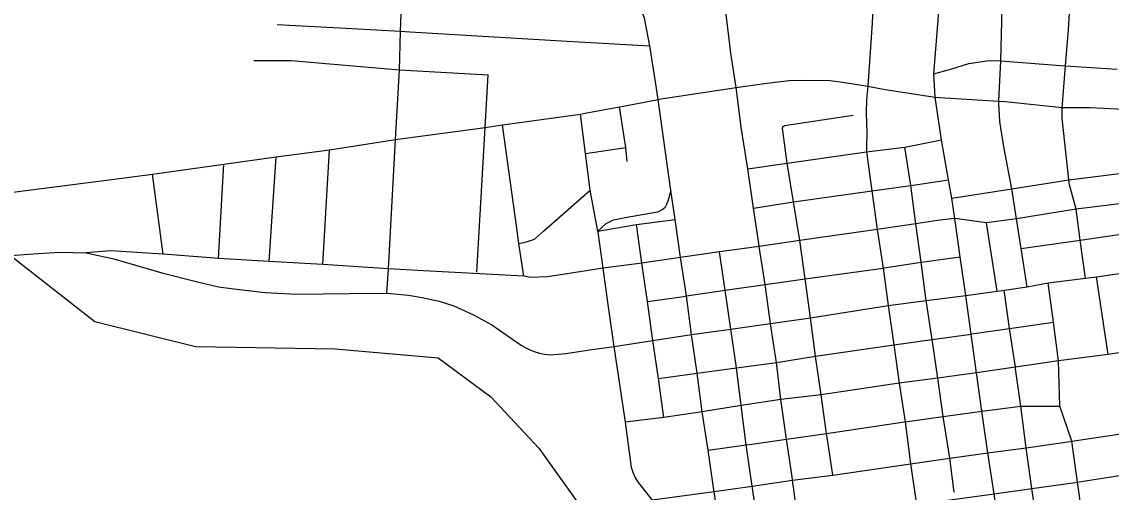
# Model space of a CAD drawing. Extents: x 1659811 to 1934326, y 644115 to 934867.
# Drawn here: x 1823293 to 1830172, y 715005 to 717976 of the extents above; entities that cross this region are included whole.
import ezdxf

# ---------------------------------------------------------------- set-up
doc = ezdxf.new("R2010")
doc.units = 0
for name, color, linetype in [('GM_X_City_Street', 7, 'Continuous'), ('GM_X_State_Route', 7, 'Continuous'), ('GM_X_Township', 7, 'Continuous'), ('GM_X_US_Route', 7, 'Continuous')]:
    doc.layers.add(name, color=color, linetype=linetype)

msp = doc.modelspace()

# ---------------------------------------------------------------- linework, layer by layer
at = {"layer": 'GM_X_City_Street'}
for points in [[(1825679.5, 717748.7), (1825683.5, 717916.3), (1825704.9, 718460.8), (1825717.3, 718785.6), (1825716.4, 718828.2), (1825686.9, 718942.5), (1825656.5, 719005.8), (1825556.2, 719149.7), (1825505.5, 719215.9), (1825443.4, 719335.4), (1825433.4, 719371.2), (1825373.9, 719782.8), (1825313.3, 720210), (1825244, 720648.8), (1825194, 721020.1), (1825145, 721362.7), (1825093.8, 721718.6), (1825028.7, 722172.6), (1825008.7, 722334.1), (1824962.7, 722631.8), (1824921.9, 722917.4), (1824826.4, 723551.1), (1824820.4, 723602.3), (1824732.5, 724216)], [(1829864.5, 717457.2), (1829883.8, 717697.1), (1829902.3, 717928.1), (1829949.6, 718681), (1829954.9, 718783.2), (1829963, 718939.6), (1829968.9, 718991.1)], [(1827947.3, 716575.2), (1827913.9, 716799.2), (1827877.9, 717047.6), (1827836.6, 717311.1), (1827803.1, 717561.9), (1827770.5, 717776.8), (1827736.1, 718057.6), (1827667.9, 718498), (1827635.7, 718731.5), (1827625.4, 718808.1)], [(1827664, 715019.2), (1827626.9, 715271.3), (1827588.7, 715513.5), (1827557.1, 715756.7), (1827522.9, 716000.2), (1827490, 716244.3), (1827452.8, 716488.3), (1827418.8, 716727.4), (1827392, 716910.3), (1827310.9, 717486), (1827294.6, 717597), (1827259.5, 717823.9), (1827224.8, 717999.5), (1827121.9, 718275.5)], [(1829463.7, 717462.8), (1829463.1, 717475.6), (1829475.3, 717729.6), (1829483.4, 718062.9), (1829494.3, 718246.7)], [(1824906, 717959.9), (1825376.8, 717933.5)], [(1825376.8, 717933.5), (1825683.5, 717916.3), (1825742.9, 717912.8)], [(1825742.9, 717912.8), (1826736.6, 717854.5)], [(1826736.6, 717854.5), (1827259.5, 717823.9)], [(1825598.7, 716261.9), (1825607.8, 716416.3), (1825652.9, 717232.3), (1825677.7, 717673.2), (1825679.5, 717748.7)], [(1824757.4, 717730.6), (1824993.8, 717730.7), (1825677.7, 717673.2), (1826238.2, 717640.7)], [(1829052.9, 717647.4), (1829166.3, 717678.5), (1829273, 717711.9), (1829401.9, 717731.9), (1829475.3, 717729.6), (1829879.7, 717697.3), (1829883.8, 717697.1), (1830210.6, 717677.4)], [(1826218.1, 717309.2), (1826238.2, 717640.7)], [(1827331.1, 717489.1), (1827803.1, 717561.9), (1827983, 717585.3), (1828137.3, 717606.2), (1828257.2, 717607.2), (1828395.2, 717605), (1828463.7, 717597.8), (1828635, 717568.5), (1828745.2, 717548.9), (1829059.8, 717499.8), (1829088.4, 717498.1)], [(1827070.4, 717439.8), (1827310.9, 717486), (1827331.1, 717489.1)], [(1829088.4, 717498.1), (1829463.1, 717475.6), (1829502.5, 717471.7)], [(1829502.5, 717471.7), (1829862.8, 717435.6), (1829915.7, 717435.6)], [(1826861.8, 717400.3), (1827068.1, 717439.4), (1827070.4, 717439.8)], [(1827116.2, 717094.7), (1827106.8, 717182.9), (1827068.1, 717439.4)], [(1829641, 716301.6), (1829604.5, 716543.8), (1829575, 716732.2), (1829544.7, 716920.5), (1829495.3, 717187), (1829469.1, 717347.2), (1829463.7, 717462.8)], [(1830010, 716356.2), (1829976.8, 716597.6), (1829951.6, 716793.3), (1829908.5, 716945.5), (1829905.1, 716977.1), (1829862.8, 717367.8), (1829862.8, 717435.6), (1829864.5, 717457.2)], [(1829915.7, 717435.6), (1830037.2, 717435.6), (1830209.9, 717426.6), (1830305.3, 717421.6), (1830538.3, 717409.4), (1830781.3, 717396.7), (1831003.5, 717381.9)], [(1825652.9, 717232.3), (1826218.1, 717309.2), (1826327.4, 717324.8), (1826820.1, 717392.5), (1826861.8, 717400.3)], [(1826881, 716912), (1826851.7, 717144.2), (1826820.1, 717392.5)], [(1828098.6, 717313.3), (1828109, 717320.9), (1828542.1, 717386.2)], [(1826165.7, 716394.2), (1826186.6, 716759.3), (1826218.1, 717309.2)], [(1826416.9, 716687.4), (1826327.4, 717324.8)], [(1828382.8, 715322.9), (1828375.1, 715376.1), (1828341.6, 715620.2), (1828305.1, 715863.5), (1828272.8, 716106.7), (1828239.1, 716351.9), (1828206.1, 716595), (1828165.6, 716838.4), (1828125.6, 717082.4), (1828095.8, 717305), (1828098.6, 717313.3)], [(1823779.5, 716969.6), (1824118.7, 717013.6), (1824569.3, 717077.4), (1824898.4, 717122.2), (1825235.9, 717168), (1825652.9, 717232.3)], [(1827877.9, 717047.6), (1828125.6, 717082.4), (1828627.4, 717155.7), (1828868.8, 717185.2), (1829099.8, 717229.7)], [(1825193.4, 716443.3), (1825235.9, 717168)], [(1826851.7, 717144.2), (1827106.8, 717182.9)], [(1829005.9, 716202.4), (1829003.9, 716215.7), (1828971.7, 716457), (1828939.6, 716700.9), (1828906.6, 716941.3), (1828868.8, 717185.2)], [(1824535.4, 716480.6), (1824569.3, 717077.4)], [(1824854.8, 716462.4), (1824898.4, 717122.2)], [(1829891.5, 716975), (1829905.1, 716977.1), (1830258.1, 717021.6), (1830568.8, 717060.1)], [(1824184.7, 716507.6), (1824118.7, 717013.6)], [(1823236.3, 716899.3), (1823779.5, 716969.6)], [(1827913.9, 716799.2), (1828165.6, 716838.4), (1828659.7, 716908.8), (1828906.6, 716941.3), (1829144.6, 716977.8)], [(1829165.3, 716861.5), (1829544.7, 716920.5), (1829891.5, 716975)], [(1826432.5, 716575.8), (1826480.4, 716585.9), (1826530.8, 716603.8), (1826587.4, 716653.9), (1826881.1, 716911.6)], [(1826931.6, 716647.8), (1826930.8, 716653.9), (1826881.1, 716911.6), (1826881, 716912)], [(1827392, 716910.3), (1827371.8, 716843.7), (1827364.5, 716822.9), (1827353.1, 716802), (1827336.4, 716787.4), (1827308.3, 716772.9), (1827103.1, 716738.5), (1827063.4, 716730.2)], [(1827063.4, 716730.2), (1827028.1, 716722.9), (1826980.2, 716700), (1826930.8, 716653.9)], [(1826930.8, 716653.9), (1827175, 716695.4), (1827418.8, 716727.4)], [(1826462.9, 716369), (1826432.5, 716575.8), (1826416.9, 716687.4)], [(1826977.7, 716328.3), (1826965.1, 716419.9), (1826931.6, 716647.8)], [(1827346.3, 715477.4), (1827313.2, 715722.8), (1827277.6, 715962.4), (1827244.3, 716209.6), (1827208.7, 716451.8), (1827175, 716695.4)], [(1829451.8, 716274.7), (1829385.8, 716707)], [(1829604.5, 716543.8), (1829976.8, 716597.6), (1830321.7, 716647), (1830674.1, 716697.6)], [(1827906, 715043.1), (1827867.8, 715303.7), (1827835.6, 715552.3), (1827805.4, 715790.5), (1827770.4, 716034.2), (1827735.6, 716280.8), (1827699.2, 716523.8)], [(1828020.9, 716067.8), (1828020.4, 716071.6), (1827988.2, 716317.2), (1827950.1, 716556.8), (1827947.3, 716575.2)], [(1828737.8, 716421.5), (1828971.7, 716457), (1829219.1, 716491.7)], [(1827988.2, 716317.2), (1828239.1, 716351.9), (1828731.3, 716420.5), (1828737.8, 716421.5)], [(1827136.1, 715209.6), (1827105.5, 715446.6), (1827033.4, 715925.7), (1826998.6, 716175.7), (1826977.7, 716328.3)], [(1827473.3, 716241.9), (1827490, 716244.3), (1827735.6, 716280.8), (1827988.2, 716317.2)], [(1829922.9, 715327.9), (1829847.3, 715547.8), (1829838.8, 715835), (1829807.3, 716080), (1829774, 716326.4)], [(1830152.7, 715874.1), (1830079.5, 716365.6)], [(1827244.3, 716209.6), (1827473.3, 716241.9)], [(1828763.4, 716184.4), (1829003.9, 716215.7), (1829253.9, 716246.9)], [(1829568.9, 715783.8), (1829567.2, 715795.5), (1829529.9, 716039.4), (1829496, 716281.6)], [(1829152.3, 715220.9), (1829111.5, 715482.2), (1829076.8, 715725.2), (1829042, 715969.1), (1829005.9, 716202.4)], [(1828157, 715103.2), (1828122.7, 715340.7), (1828085.6, 715590.7), (1828058.8, 715825.2), (1828020.9, 716067.8)], [(1829293.1, 716004.5), (1829529.9, 716039.4), (1829807.3, 716080)], [(1830779.4, 715969.4), (1830776.7, 715968.9), (1830458.1, 715921.1), (1830152.7, 715874.1), (1829838.8, 715835), (1829567.2, 715795.5), (1829322.4, 715759.9), (1829076.8, 715725.2), (1828833.7, 715693.1), (1828341.6, 715620.2), (1828085.6, 715590.7), (1827835.6, 715552.3), (1827588.7, 715513.5), (1827346.3, 715477.4), (1827105.5, 715446.6)], [(1828058.8, 715825.2), (1828305.1, 715863.5), (1828800.7, 715935.3), (1829042, 715969.1), (1829288.6, 716003.9), (1829293.1, 716004.5)], [(1827313.2, 715722.8), (1827557.1, 715756.7), (1827805.4, 715790.5), (1828058.8, 715825.2)], [(1829635.8, 715285.1), (1829602, 715548.1), (1829568.9, 715783.8)], [(1828852.7, 715447.4), (1828870.2, 715450), (1829111.5, 715482.2), (1829356.3, 715516), (1829602, 715548.1), (1829847.3, 715547.8)], [(1828122.7, 715340.7), (1828375.1, 715376.1), (1828852.7, 715447.4)], [(1827902.5, 715308.7), (1828122.7, 715340.7)], [(1827626.9, 715271.3), (1827867.8, 715303.7), (1827902.5, 715308.7)], [(1828413.5, 715113.4), (1828382.8, 715322.9)], [(1829746.9, 714534.2), (1829705.2, 714803.3), (1829671.4, 715029), (1829635.8, 715285.1)], [(1830029, 714576.8), (1829990.7, 714844.8), (1829960.2, 715068.4), (1829922.9, 715327.9)], [(1829983.6, 715072.1), (1830426.9, 715142.8), (1830886.5, 715191.4), (1831491, 715289.1)], [(1827273.9, 714956.5), (1827183.1, 715072.8), (1827166.5, 715101), (1827153.2, 715129.1), (1827142.3, 715161.2), (1827136.1, 715209.6)], [(1829181.1, 715005.1), (1829152.3, 715220.9)], [(1828330.6, 713884.9), (1828267.5, 714322), (1828160.4, 715080.2), (1828157, 715103.2)], [(1828943.1, 714926.6), (1829187, 714960.4), (1829432.7, 714994.3), (1829671.4, 715029), (1829960.2, 715068.4), (1829983.6, 715072.1)], [(1828142, 711635.6), (1828132.5, 711739.3), (1828122.3, 711824.6), (1828052.2, 712308), (1828018.9, 712546.4), (1827982.5, 712789.6), (1827948.2, 713033.7), (1827914.4, 713277.6), (1827838, 713763.4), (1827773.3, 714248), (1827703.5, 714742.6), (1827665.5, 715008.9), (1827664, 715019.2)], [(1828294.7, 712337.6), (1828260.4, 712582.8), (1828224.9, 712824.5), (1828189.9, 713068.6), (1828156.1, 713311.4), (1828120.6, 713555.2), (1828086.4, 713799.5), (1828048.5, 714047.3), (1828016.7, 714283.7), (1827944.5, 714778), (1827906, 715043.1)]]:
    msp.add_lwpolyline(points, dxfattribs=at)
at = {"layer": 'GM_X_State_Route'}
for points in [[(1830976.8, 716964), (1830802.9, 716924.7), (1830646.1, 716885.5), (1830294.5, 716835.6), (1829951.6, 716793.3), (1829575, 716732.2), (1829385.8, 716707), (1829185.3, 716733.9)], [(1829253.9, 716246.9), (1829451.8, 716274.7), (1829496, 716281.6), (1829641, 716301.6), (1829774, 716326.4), (1830010, 716356.2), (1830079.5, 716365.6), (1830355.1, 716406), (1830706, 716467.7), (1830867.3, 716492.2), (1831019.9, 716511.1)]]:
    msp.add_lwpolyline(points, dxfattribs=at)
at = {"layer": 'GM_X_Township'}
msp.add_lwpolyline([(1823221, 716500.6), (1823753.8, 716084.1), (1824389.6, 715925.2), (1825271.1, 715910.8), (1825921.4, 715853), (1826253.8, 715607.4), (1826557.3, 715282.2), (1826848.1, 714877)], dxfattribs=at)
at = {"layer": 'GM_X_US_Route'}
for points in [[(1828667, 718059), (1828663.9, 717969.8), (1828635, 717568.5), (1828626.4, 717484.3), (1828625.2, 717399.1), (1828629.7, 717275.4), (1828628.1, 717190.6)], [(1829185.3, 716733.9), (1829185.3, 716733.9), (1829165.3, 716861.5), (1829144.6, 716977.8), (1829099.8, 717229.7), (1829059.8, 717499.8), (1829052.9, 717647.4), (1829079.6, 717985.4), (1829083.9, 718044.6)], [(1828628.1, 717190.6), (1828627.4, 717155.7), (1828659.7, 716908.8), (1828694.8, 716663.6)], [(1829185.3, 716733.9), (1829075, 716720.9), (1828939.6, 716700.9), (1828694.8, 716663.6)], [(1829253.9, 716246.9), (1829219.1, 716491.7), (1829185.3, 716733.9)], [(1828694.8, 716663.6), (1828206.1, 716595), (1827950.1, 716556.8), (1827903, 716550.6)], [(1828694.8, 716663.6), (1828731.3, 716420.5), (1828763.4, 716184.4)], [(1822870.1, 716472.6), (1822978.5, 716479.8), (1823221, 716500.6), (1823395.2, 716511.9), (1823535.8, 716520.6), (1823699.3, 716517.7)], [(1824456.5, 716486.7), (1824184.7, 716507.6), (1823852.2, 716529.2), (1823699.3, 716517.7)], [(1823699.3, 716517.7), (1823873.9, 716478.9), (1824176.9, 716389.5), (1824401.9, 716334.1), (1824535.1, 716301.6), (1824632.6, 716288.8), (1824829.7, 716266), (1825031.9, 716255.8), (1825359.2, 716260.1), (1825598.7, 716261.9), (1825735, 716249.7), (1825822.2, 716235.8), (1825929.5, 716212.4), (1826021.4, 716183.1), (1826144.3, 716125.5), (1826260.2, 716061.4), (1826358.2, 715993.9)], [(1827903, 716550.6), (1827699.2, 716523.8), (1827452.8, 716488.3), (1827208.7, 716451.8), (1826965.1, 716419.9), (1826681.8, 716375.9)], [(1825830.1, 716404), (1825607.8, 716416.3), (1825193.4, 716443.3), (1824854.8, 716462.4), (1824535.4, 716480.6), (1824456.5, 716486.7)], [(1826681.8, 716375.9), (1826612.7, 716365.2), (1826505, 716361.7), (1826462.9, 716369), (1825830.1, 716404)], [(1829392.7, 715253), (1829392.7, 715253), (1829356.3, 715516), (1829322.4, 715759.9), (1829288.6, 716003.9), (1829253.9, 716246.9)], [(1828020.4, 716071.6), (1828272.8, 716106.7), (1828763.4, 716184.4)], [(1828763.4, 716184.4), (1828800.7, 715935.3), (1828833.7, 715693.1), (1828870.2, 715450), (1828905.1, 715184.5)], [(1827522.9, 716000.2), (1827770.4, 716034.2), (1828020.4, 716071.6)], [(1826358.2, 715993.9), (1826446.8, 715932.9), (1826479.8, 715913.8), (1826511.1, 715899), (1826529.3, 715893), (1826561.4, 715883.4), (1826592.7, 715876.5), (1826630.9, 715873), (1826729, 715881.7), (1826877.4, 715903.4), (1827033.4, 715925.7)], [(1827033.4, 715925.7), (1827277.6, 715962.4), (1827522.9, 716000.2)], [(1829912.5, 715326.3), (1829922.9, 715327.9), (1830389.2, 715397.3), (1830847.2, 715464.4), (1831163.1, 715510.3)], [(1829392.7, 715253), (1829635.8, 715285.1), (1829912.5, 715326.3)], [(1828905.1, 715184.5), (1829152.3, 715220.9), (1829392.7, 715253)], [(1829569.8, 714012.5), (1829536.8, 714256.5), (1829501.3, 714498.6), (1829465.7, 714770.4), (1829432.7, 714994.3), (1829392.7, 715253)], [(1828160.4, 715080.2), (1828413.5, 715113.4), (1828905.1, 715184.5)], [(1828905.1, 715184.5), (1828943.1, 714926.6), (1829015.1, 714430.1), (1829049.2, 714187.5), (1829084.6, 713941.4)], [(1827273.9, 714956.5), (1827273.9, 714956.5), (1827665.5, 715008.9), (1827906, 715043.1), (1828160.4, 715080.2)]]:
    msp.add_lwpolyline(points, dxfattribs=at)

doc.saveas('drawing.dxf')
